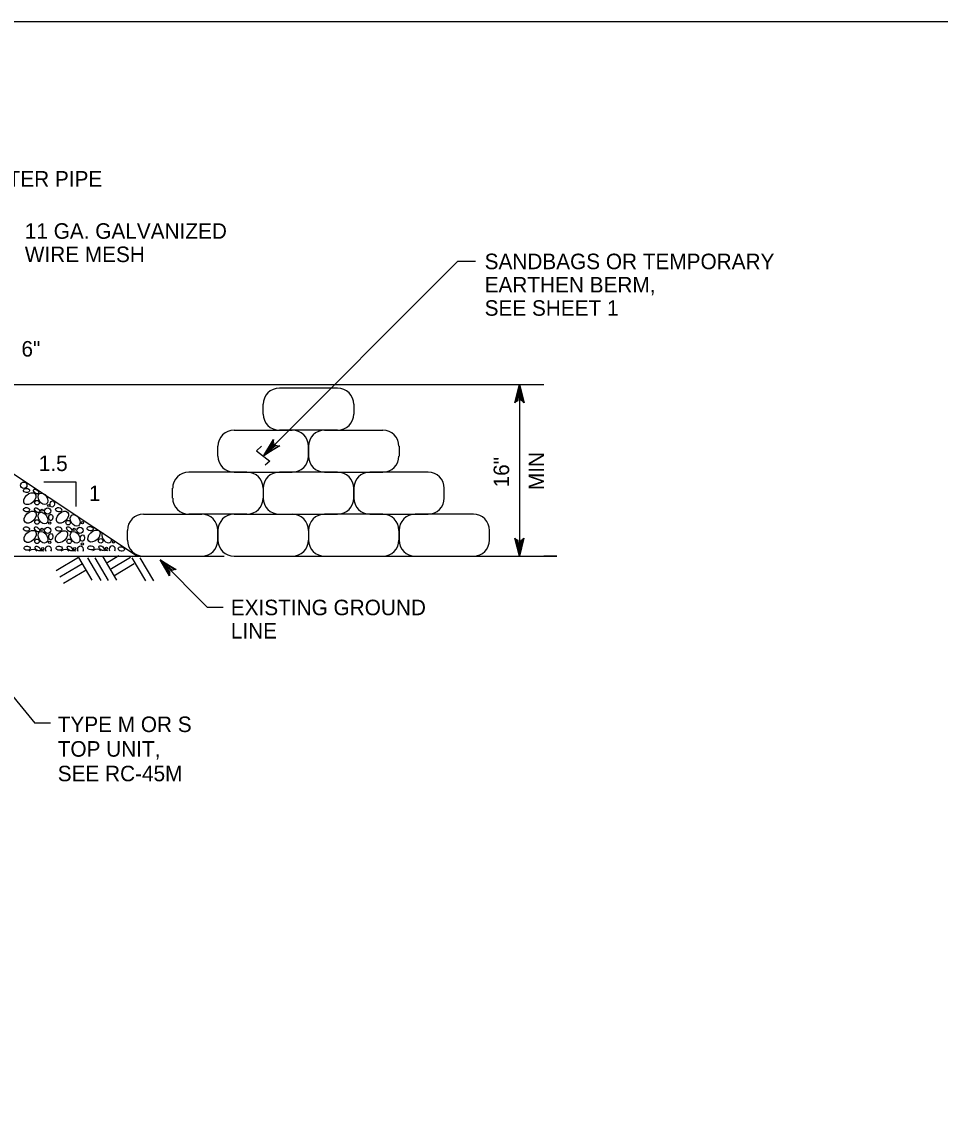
# Model space of a CAD drawing. Extents: x 636183 to 639890, y 299162 to 300538.
# Drawn here: x 637493.1 to 637670.4, y 299720.2 to 299929.4 of the extents above; entities that cross this region are included whole.
import ezdxf

# ---------------------------------------------------------------- set-up
doc = ezdxf.new("R2010")
doc.units = 0
doc.layers.add('1', color=7, linetype='Continuous')
doc.layers.add('Default', color=7, linetype='Continuous')

msp = doc.modelspace()

# ---------------------------------------------------------------- linework, layer by layer
at = {"layer": '1'}
for points in [[(638128.91, 299365.45), (638128.91, 299929.45), (637342.91, 299929.45), (637342.91, 299365.45), (638128.91, 299365.45), (638128.91, 299391.81), (637928.91, 299391.81), (637928.91, 299456.49), (638128.91, 299456.49), (638128.91, 299485.45), (637928.91, 299485.45), (637928.91, 299365.45), (638007.72, 299365.45), (638007.72, 299391.81), (638007.72, 299365.45), (638084.72, 299365.45), (638084.72, 299391.81), (638084.72, 299379.49), (638128.91, 299379.49)], [(637539.36, 299847.47), (637538.44, 299846.59), (637540.98, 299844.62), (637540.09, 299843.84)]]:
    msp.add_lwpolyline(points, dxfattribs=at)
at = {"layer": 'Default'}
for p, q in [((637539.81, 299845.69), (637577.19, 299883.16)), ((637580.69, 299883.16), (637577.19, 299883.16)), ((637491, 299859.38), (637593.85, 299859.38)), ((637489.99, 299843.15), (637515.48, 299826.24)), ((637503.63, 299840.53), (637497.38, 299840.53)), ((637503.63, 299835.85), (637503.63, 299840.53)), ((637489.98, 299826.24), (637532.19, 299826.24)), ((637504.09, 299825.99), (637499.74, 299823.42)), ((637504.09, 299825.99), (637506.67, 299821.65)), ((637505.78, 299825.91), (637508.36, 299821.56)), ((637507.23, 299825.91), (637509.81, 299821.56)), ((637508.77, 299826.1), (637511.42, 299821.62)), ((637511.88, 299826.32), (637509.41, 299824.86)), ((637514.08, 299825.98), (637510.13, 299823.64)), ((637514.35, 299825.95), (637517, 299821.48)), ((637515.92, 299825.95), (637518.57, 299821.48)), ((637519.85, 299825.57), (637528.97, 299816.35)), ((637471.62, 299823.24), (637495.65, 299793.98)), ((637504.81, 299824.78), (637500.46, 299822.2)), ((637505.53, 299823.56), (637501.18, 299820.98)), ((637514.8, 299824.76), (637510.86, 299822.42)), ((637531.96, 299816.35), (637528.97, 299816.35)), ((637498.65, 299793.98), (637495.65, 299793.98))]:
    msp.add_line(p, q, dxfattribs=at)
for points in [[(637554.06, 299858.69), (637542.83, 299858.69)], [(637588.51, 299856.14), (637588.29, 299855.88), (637589.15, 299859.38), (637588.51, 299856.14), (637588.88, 299856.34), (637589.15, 299859.38), (637589.41, 299856.35), (637589.78, 299856.16), (637589.15, 299859.38), (637590.04, 299855.88), (637589.78, 299856.16)], [(637589.15, 299859.38), (637589.15, 299826.24)], [(637539.71, 299853.7), (637539.71, 299855.57)], [(637557.18, 299855.57), (637557.18, 299853.7)], [(637534.09, 299850.58), (637545.32, 299850.58)], [(637554.06, 299850.58), (637542.83, 299850.58)], [(637551.57, 299850.58), (637562.79, 299850.58)], [(637542.57, 299847.5), (637542.92, 299847.53), (637539.81, 299845.69), (637542.57, 299847.5), (637542.17, 299847.63), (637539.81, 299845.69), (637541.8, 299848), (637541.66, 299848.4), (637539.81, 299845.69), (637541.69, 299848.77), (637541.66, 299848.4)], [(637530.97, 299845.59), (637530.97, 299847.46)], [(637548.44, 299845.59), (637548.44, 299847.46)], [(637548.44, 299847.46), (637548.44, 299845.59)], [(637565.92, 299847.46), (637565.92, 299845.59)], [(637536.58, 299842.47), (637525.36, 299842.47)], [(637534.09, 299842.47), (637545.32, 299842.47)], [(637554.06, 299842.47), (637542.83, 299842.47)], [(637551.57, 299842.47), (637562.79, 299842.47)], [(637571.53, 299842.47), (637560.3, 299842.47)], [(637522.23, 299837.48), (637522.23, 299839.35)], [(637539.71, 299839.35), (637539.71, 299837.48)], [(637539.71, 299839.35), (637539.71, 299837.48)], [(637557.18, 299837.48), (637557.18, 299839.35)], [(637557.18, 299839.35), (637557.18, 299837.48)], [(637574.65, 299837.48), (637574.65, 299839.35)], [(637516.62, 299834.36), (637527.85, 299834.36)], [(637536.58, 299834.36), (637525.36, 299834.36)], [(637534.09, 299834.36), (637545.32, 299834.36)], [(637542.83, 299834.36), (637554.06, 299834.36)], [(637562.79, 299834.36), (637551.57, 299834.36)], [(637560.3, 299834.36), (637571.53, 299834.36)], [(637580.27, 299834.36), (637569.04, 299834.36)], [(637513.5, 299829.37), (637513.5, 299831.23)], [(637530.97, 299829.37), (637530.97, 299831.23)], [(637530.97, 299831.23), (637530.97, 299829.37)], [(637548.44, 299831.23), (637548.44, 299829.37)], [(637548.44, 299831.23), (637548.44, 299829.37)], [(637565.92, 299829.37), (637565.92, 299831.23)], [(637565.92, 299831.23), (637565.92, 299829.37)], [(637583.39, 299829.37), (637583.39, 299831.23)], [(637589.79, 299829.47), (637590.01, 299829.74), (637589.15, 299826.24), (637589.79, 299829.47), (637589.41, 299829.28), (637589.15, 299826.24), (637588.89, 299829.27), (637588.51, 299829.45), (637589.15, 299826.24), (637588.26, 299829.74), (637588.51, 299829.45)], [(637516.62, 299826.24), (637527.85, 299826.24)], [(637521.61, 299822.79), (637521.64, 299822.44), (637519.85, 299825.57), (637521.61, 299822.79), (637521.75, 299823.19), (637519.85, 299825.57), (637522.12, 299823.55), (637522.52, 299823.68), (637519.85, 299825.57), (637522.9, 299823.65), (637522.52, 299823.68)], [(637534.09, 299826.24), (637545.32, 299826.24)], [(637543.54, 299826.24), (637596.37, 299826.24), (637593.85, 299826.24)], [(637551.57, 299826.24), (637562.79, 299826.24)], [(637569.04, 299826.24), (637580.27, 299826.24)]]:
    msp.add_lwpolyline(points, dxfattribs=at)
for centre, radius in [((637493.51, 299839.95), 0.606), ((637496.05, 299836.57), 0.435), ((637497.03, 299835.14), 0.217), ((637498.12, 299834.98), 0.606), ((637498.32, 299836.04), 0.217), ((637496.05, 299832.85), 0.435), ((637497.03, 299831.43), 0.217), ((637498.12, 299831.26), 0.606), ((637498.52, 299832.65), 0.217), ((637502.07, 299832.72), 0.435), ((637503.24, 299831.43), 0.217), ((637504.34, 299831.26), 0.606), ((637504.81, 299832.72), 0.217), ((637496.05, 299829.13), 0.435), ((637498.52, 299828.93), 0.217), ((637502.26, 299829.13), 0.435), ((637508.35, 299829.2), 0.435), ((637510.82, 299829), 0.217), ((637497.17, 299827.72), 0.217), ((637503.35, 299827.72), 0.217), ((637504.81, 299828.61), 0.217), ((637509.47, 299827.78), 0.217)]:
    msp.add_circle(centre, radius, dxfattribs=at)
for centre, radius, start, end in [((637542.83, 299855.57), 3.12, 90, 180), ((637554.06, 299855.57), 3.12, 360, 90), ((637542.83, 299853.7), 3.12, 180, 270), ((637554.06, 299853.7), 3.12, 270, 360), ((637534.09, 299847.46), 3.12, 90, 180), ((637545.32, 299847.46), 3.12, 360, 90), ((637551.57, 299847.46), 3.12, 90, 180), ((637562.79, 299847.46), 3.12, 360, 90), ((637534.09, 299845.59), 3.12, 180, 270), ((637545.32, 299845.59), 3.12, 270, 360), ((637551.57, 299845.59), 3.12, 180, 270), ((637562.79, 299845.59), 3.12, 270, 360), ((637525.36, 299839.35), 3.12, 90, 180), ((637536.58, 299839.35), 3.12, 360, 90), ((637542.83, 299839.35), 3.12, 90, 180), ((637554.06, 299839.35), 3.12, 360, 90), ((637560.3, 299839.35), 3.12, 90, 180), ((637571.53, 299839.35), 3.12, 360, 90), ((637525.36, 299837.48), 3.12, 180, 270), ((637536.58, 299837.48), 3.12, 270, 360), ((637542.83, 299837.48), 3.12, 180, 270), ((637554.06, 299837.48), 3.12, 270, 360), ((637560.3, 299837.48), 3.12, 180, 270), ((637571.53, 299837.48), 3.12, 270, 360), ((637516.62, 299831.23), 3.12, 90, 180), ((637527.85, 299831.23), 3.12, 360, 90), ((637534.09, 299831.23), 3.12, 90, 180), ((637545.32, 299831.23), 3.12, 360, 90), ((637551.57, 299831.23), 3.12, 90, 180), ((637562.79, 299831.23), 3.12, 360, 90), ((637569.04, 299831.23), 3.12, 90, 180), ((637580.27, 299831.23), 3.12, 360, 90), ((637516.62, 299829.37), 3.12, 180, 270), ((637527.85, 299829.37), 3.12, 270, 360), ((637534.09, 299829.37), 3.12, 180, 270), ((637545.32, 299829.37), 3.12, 270, 360), ((637551.57, 299829.37), 3.12, 180, 270), ((637562.79, 299829.37), 3.12, 270, 360), ((637569.04, 299829.37), 3.12, 180, 270), ((637580.27, 299829.37), 3.12, 270, 360), ((637498.26, 299827.56), 0.606, 323.7874, 216.2126), ((637504.45, 299827.56), 0.606, 323.7874, 216.2126), ((637510.57, 299827.62), 0.606, 323.7874, 216.2126)]:
    msp.add_arc(centre, radius, start, end, dxfattribs=at)
for centre, major_axis, ratio in [((637494.66, 299837.35), (1, 0.98), 0.641702), ((637494.03, 299838.94), (0.603, -0.061), 0.672414), ((637495.88, 299838.74), (0.459, -0.397), 0.56568), ((637497.21, 299837.33), (-0.64, 1.03), 0.672414), ((637494.03, 299835.22), (0.603, -0.061), 0.672414), ((637496.08, 299835.15), (0.459, -0.397), 0.56568), ((637499.01, 299836.33), (0.061, 0.603), 0.672414), ((637500.24, 299835.22), (0.603, -0.061), 0.672414), ((637494.76, 299833.79), (1, 0.98), 0.641702), ((637497.21, 299833.61), (-0.64, 1.03), 0.672414), ((637498.72, 299833.72), (0.061, 0.603), 0.672414), ((637500.97, 299833.79), (1, 0.98), 0.641702), ((637503.42, 299833.15), (-0.64, 1.03), 0.672414), ((637494.03, 299831.5), (0.603, -0.061), 0.672414), ((637494.76, 299830.07), (1, 0.98), 0.641702), ((637496.08, 299831.43), (0.459, -0.397), 0.56568), ((637497.21, 299829.89), (-0.64, 1.03), 0.672414), ((637500.81, 299830.01), (1, 0.98), 0.641702), ((637500.24, 299831.5), (0.603, -0.061), 0.672414), ((637502.29, 299831.43), (0.459, -0.397), 0.56568), ((637503.42, 299829.89), (-0.64, 1.03), 0.672414), ((637506.33, 299831.57), (0.603, -0.061), 0.672414), ((637507.06, 299830.14), (1, 0.98), 0.641702), ((637498.72, 299830), (0.061, 0.603), 0.672414), ((637504.81, 299829.74), (0.061, 0.603), 0.672414), ((637494.17, 299827.79), (0.603, -0.061), 0.672414), ((637496.22, 299827.72), (0.459, -0.397), 0.56568), ((637500.35, 299827.79), (0.603, -0.061), 0.672414), ((637502.4, 299827.72), (0.459, -0.397), 0.56568), ((637506.47, 299827.86), (0.603, -0.061), 0.672414), ((637508.52, 299827.79), (0.459, -0.397), 0.56568), ((637512.33, 299827.63), (0.603, -0.061), 0.672414)]:
    msp.add_ellipse(centre, major_axis=major_axis, ratio=ratio, dxfattribs=at)
for centre, major_axis, ratio, start_param, end_param in [((637509.52, 299829.96), (-0.64, 1.03), 0.672414, 0.331235, 3.971507), ((637494.9, 299826.36), (1, 0.98), 0.641702, 6.081252, 7.645379), ((637497.35, 299826.18), (-0.64, 1.03), 0.672414, 5.459181, 6.317588), ((637501.09, 299826.36), (1, 0.98), 0.641702, 6.081252, 7.645379), ((637503.54, 299826.18), (-0.64, 1.03), 0.672414, 5.459181, 6.317588), ((637507.21, 299826.43), (1, 0.98), 0.641702, 6.081252, 7.645379), ((637509.66, 299826.25), (-0.64, 1.03), 0.672414, 5.459181, 6.317588)]:
    msp.add_ellipse(centre, major_axis=major_axis, ratio=ratio, start_param=start_param, end_param=end_param, dxfattribs=at)

# ---------------------------------------------------------------- texts
for s, height, p in [('DIAMETER PIPE', 2.998, (637477.69, 299897.61)), ('11 GA. GALVANIZED', 2.998, (637493.71, 299887.53)), ('WIRE MESH', 2.998, (637493.71, 299883.03)), ('SANDBAGS OR TEMPORARY', 2.998, (637582.44, 299881.66)), ('EARTHEN BERM,', 2.998, (637582.44, 299877.16)), ('SEE SHEET 1', 2.998, (637582.44, 299872.67)), ('6"', 2.998, (637493.06, 299864.79)), ('1.5', 2.998, (637496.41, 299842.69)), ('1', 3, (637506.08, 299836.89)), ('EXISTING GROUND', 2.998, (637533.46, 299814.85)), ('LINE', 2.998, (637533.46, 299810.35)), ('TYPE M OR S', 2.998, (637500.06, 299792.29)), ('TOP UNIT,', 2.998, (637500.06, 299787.54)), ('SEE RC-45M', 2.998, (637500.06, 299782.79))]:
    msp.add_text(s, height=height, dxfattribs=at).set_placement(p)
for s, p in [('MIN', (637593.91, 299839.02)), ('16"', (637587.17, 299839.53))]:
    msp.add_text(s, height=2.998, rotation=90, dxfattribs=at).set_placement(p)

doc.saveas('drawing.dxf')
